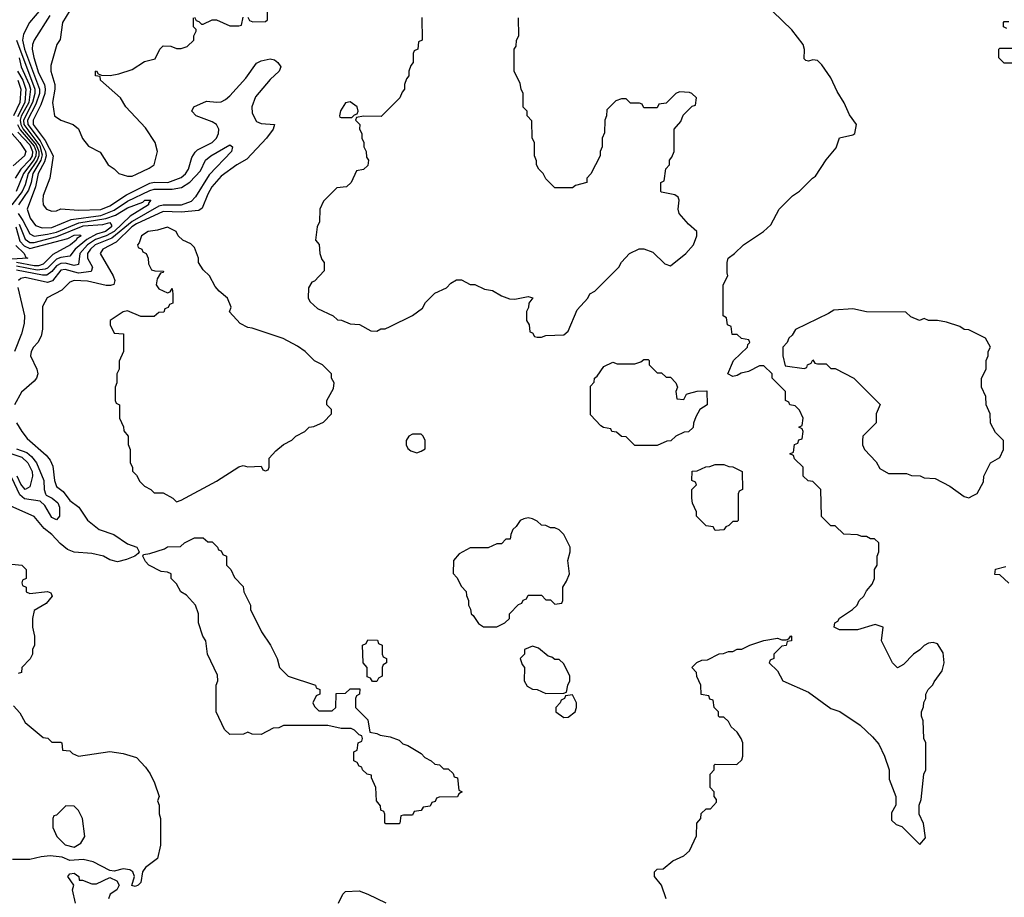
# Model space of a CAD drawing. Header units: inches. Extents: x 2380053 to 2584298, y 380219 to 546618.
# Tile 529 of 656: x 2512425 to 2516850, y 455096 to 459042. Entities that reach past the tile are written whole.
import ezdxf

# ---------------------------------------------------------------- set-up
doc = ezdxf.new("R2010")
doc.units = ezdxf.units.IN
doc.header["$MEASUREMENT"] = 0
doc.layers.add('C5415', color=7, linetype='Continuous')

msp = doc.modelspace()

# ---------------------------------------------------------------- linework, layer by layer
at = {"layer": 'C5415', "color": 2}
for points, elevation in [([(2512520.3, 459090), (2512468.5, 459030), (2512442.5, 458977.5), (2512437.7, 458950), (2512447.3, 458910), (2512514.7, 458730), (2512513.5, 458710), (2512498.1, 458661.9), (2512459.6, 458590), (2512461.3, 458570), (2512517.3, 458497.3), (2512540.3, 458450), (2512543.4, 458430), (2512537, 458403), (2512508.8, 458350), (2512496.3, 458290), (2512458.3, 458190), (2512471.7, 458150), (2512496.5, 458116.5), (2512526.6, 458106.6), (2512570, 458107.9), (2512655.8, 458144.2), (2512790, 458161.9), (2512850, 458185.4), (2512910, 458226), (2513010, 458274), (2513030, 458279.8), (2513110, 458279.8), (2513152.7, 458287.3), (2513189, 458311), (2513238, 458362), (2513260.7, 458410), (2513283.7, 458430), (2513370, 458478.8), (2513381, 458470), (2513377.3, 458450), (2513276.1, 458343.9), (2513215.2, 458244.8), (2513195.4, 458224.6), (2513150, 458208.3), (2513070, 458207.9), (2513050, 458203.4), (2512930, 458135.2), (2512839.9, 458060.1), (2512764.5, 458030), (2512743.2, 458010), (2512730.2, 457990), (2512730.3, 457970), (2512752.7, 457930), (2512746, 457910), (2512690, 457901.9), (2512630, 457919.4), (2512610, 457915.3), (2512572.3, 457867.7), (2512550, 457860.3), (2512450, 457882.7), (2512430, 457878.7), (2512419.3, 457870)], 34), ([(2513450, 459054), (2513458, 459038), (2513472.7, 459032.7), (2513530, 459034), (2513538, 459042), (2513538, 459090)], 42), ([(2512559.9, 459060.1), (2512490.4, 458950), (2512482.6, 458930), (2512480.8, 458910), (2512488.2, 458871.8), (2512510, 458803.1), (2512536.8, 458750), (2512539.8, 458730), (2512538.3, 458710), (2512520.5, 458659.5), (2512486, 458590), (2512486.3, 458570), (2512539.3, 458499.3), (2512575.3, 458430), (2512560.5, 458330), (2512531.1, 458251.1), (2512528.4, 458230), (2512531, 458210), (2512546, 458190), (2512570, 458181), (2512590, 458182.8), (2512610, 458191), (2512690, 458185.5), (2512790, 458188.6), (2512830, 458204.5), (2512905.7, 458254.3), (2513010, 458307.5), (2513030, 458311.2), (2513090.5, 458309.5), (2513150, 458332.9), (2513170.5, 458349.5), (2513183.5, 458370), (2513198.3, 458421.7), (2513213.4, 458446.6), (2513223.7, 458456.3), (2513289.5, 458490), (2513309.6, 458510), (2513318.7, 458530), (2513319.6, 458550), (2513309.2, 458570), (2513290, 458582), (2513218, 458610), (2513198, 458630), (2513208, 458650), (2513265.1, 458674.9), (2513310.5, 458670.5), (2513330, 458672.7), (2513350, 458683.8), (2513370, 458699.3), (2513440.9, 458779.1), (2513490, 458846.8), (2513510, 458857.3), (2513550, 458866), (2513570, 458861), (2513584.7, 458850), (2513598, 458830), (2513591.3, 458810), (2513550, 458773.2), (2513485, 458695), (2513468.9, 458650), (2513470, 458621), (2513490, 458584.9), (2513510, 458575.5), (2513570, 458571.3), (2513564.7, 458550), (2513534.8, 458510), (2513445.3, 458414.7), (2513400.5, 458390), (2513330, 458338), (2513287.9, 458290), (2513270, 458258), (2513244.9, 458195.1), (2513230, 458184.2), (2513150, 458175.9), (2513070, 458179.8), (2512950, 458123.7), (2512928.6, 458110), (2512858.6, 458041.4), (2512799.1, 458010), (2512786.4, 457990), (2512845.3, 457890), (2512852.4, 457870), (2512847.9, 457852.1), (2512833.8, 457846.2), (2512813.8, 457846.2), (2512730, 457867.1), (2512670, 457869.5), (2512650, 457861.2), (2512614, 457826), (2512548.1, 457791.9), (2512528.1, 457751.9), (2512527.7, 457650), (2512521.4, 457618.6), (2512507.3, 457590), (2512487.7, 457570), (2512477.3, 457550), (2512474, 457530), (2512502.8, 457470), (2512506.8, 457450), (2512500.7, 457430), (2512490, 457417.2), (2512433.4, 457366.6), (2512402, 457310)], 38), ([(2512650, 459082.7), (2512618, 459030), (2512606.8, 458953.2), (2512591.3, 458930), (2512564.5, 458835.5), (2512565.5, 458810), (2512582.4, 458750), (2512583.1, 458730), (2512572.4, 458670), (2512581, 458610), (2512610, 458590.7), (2512664.7, 458570), (2512690, 458551), (2512707.9, 458507.9), (2512733.7, 458473.7), (2512786.4, 458446.4), (2512822, 458390), (2512850, 458371.3), (2512870.7, 458350.7), (2512910, 458338.8), (2512930, 458338.8), (2512950, 458346.8), (2513006.3, 458373.7), (2513028.7, 458390), (2513044, 458450), (2513034, 458490), (2512990, 458555.3), (2512902, 458650), (2512878, 458690), (2512788, 458770), (2512786, 458786), (2512766, 458790), (2512766, 458810), (2512770, 458812), (2512778, 458798), (2512792.7, 458792.7), (2512831.3, 458791.3), (2512870, 458798.8), (2512930, 458818), (2512985.6, 458854.4), (2513033.6, 458866.4), (2513055.3, 458910), (2513070, 458924.7), (2513103.6, 458923.6), (2513130, 458912), (2513150, 458912), (2513178, 458922), (2513208, 458950), (2513208, 458970), (2513218, 458990), (2513218, 458998), (2513206, 459010), (2513206, 459050)], 42), ([(2513210, 459054), (2513218, 459038), (2513230, 459034), (2513242, 459022), (2513250, 459022), (2513290, 459042), (2513310, 459042), (2513370, 459014), (2513410, 459014), (2513422, 459018), (2513430, 459054)], 42), ([(2514231.6, 459051.6), (2514234, 458950), (2514218, 458942), (2514214, 458910), (2514198, 458902), (2514194, 458890), (2514194, 458850), (2514183.6, 458836.4), (2514174, 458810), (2514174, 458790), (2514163.6, 458776.4), (2514154, 458750), (2514154, 458730), (2514143.6, 458716.4), (2514134, 458690), (2514050, 458606), (2513970, 458608), (2513938, 458602), (2513934, 458590), (2513954, 458570), (2513952, 458550), (2513962, 458530), (2513962, 458510), (2513972, 458490), (2513972, 458470), (2513982, 458450), (2513983.6, 458423.6), (2513992, 458410), (2513990, 458386), (2513970, 458368), (2513938, 458362), (2513914, 458310), (2513894, 458290), (2513850, 458286), (2513790, 458226), (2513774, 458190), (2513772.7, 458132.7), (2513762, 458110), (2513754, 458050), (2513771.6, 458031.6), (2513774, 457990), (2513783.6, 457963.6), (2513794, 457950), (2513792.7, 457912.7), (2513750, 457866), (2513738, 457862), (2513723.6, 457836.4), (2513722, 457790), (2513730, 457774), (2513763.6, 457743.6), (2513834, 457710), (2513852.7, 457692.7), (2513871.6, 457691.6), (2513910, 457674), (2513951.6, 457671.6), (2514003.6, 457643.6), (2514030, 457642), (2514048.4, 457651.6), (2514067.3, 457652.7), (2514090, 457662), (2514190, 457712), (2514234.6, 457745.4), (2514248.9, 457771.1), (2514290, 457812), (2514343.1, 457836.9), (2514363.1, 457856.9), (2514388.4, 457871.6), (2514410, 457872), (2514450, 457852), (2514470, 457852), (2514514, 457830), (2514550, 457824.7), (2514590, 457801), (2514626.4, 457786.4), (2514650, 457784.7), (2514710, 457798), (2514731, 457791), (2514712.7, 457767.3), (2514711.6, 457748.4), (2514702, 457730), (2514702, 457690), (2514714, 457670), (2514718, 457638), (2514730, 457634), (2514738, 457618), (2514750, 457614), (2514770, 457614), (2514790, 457622), (2514870, 457624.7), (2514890, 457642), (2514930, 457738), (2514978, 457790), (2514988, 457810), (2515010, 457822), (2515118, 457930), (2515128.9, 457951.1), (2515166, 457990), (2515208.4, 458011.6), (2515230, 458012), (2515270, 457996), (2515324.9, 457944.9), (2515350, 457936), (2515419, 457990), (2515453.2, 458030), (2515468, 458070), (2515468, 458090), (2515430, 458122), (2515388.7, 458170), (2515384, 458190), (2515389.2, 458230), (2515384.7, 458244.7), (2515370, 458254), (2515310, 458266), (2515306, 458270), (2515306, 458310), (2515322, 458318), (2515328.4, 458371.6), (2515346, 458390), (2515346, 458410), (2515356.4, 458423.6), (2515366, 458450), (2515366, 458550), (2515396.4, 458583.6), (2515407.3, 458612.7), (2515447.3, 458652.7), (2515462, 458658), (2515466, 458690), (2515446, 458710), (2515434.6, 458714.6), (2515390, 458718), (2515374, 458710), (2515330, 458666), (2515298, 458662), (2515290, 458646), (2515230, 458646), (2515222, 458662), (2515210, 458666), (2515170, 458666), (2515150, 458686), (2515130, 458686), (2515103.6, 458676.4), (2515063.6, 458636.4), (2515062, 458610), (2515054, 458590), (2515052.7, 458532.7), (2515042, 458510), (2515042, 458470), (2515034, 458450), (2515034, 458430), (2514991.6, 458348.4), (2514974, 458330), (2514974, 458310), (2514923.6, 458296.4), (2514910, 458286), (2514830, 458286), (2514790, 458326), (2514778, 458350), (2514758, 458370), (2514748, 458390), (2514747.3, 458407.3), (2514738, 458430), (2514738, 458490), (2514728, 458510), (2514727.3, 458587.3), (2514706, 458610), (2514706, 458630), (2514688.4, 458648.4), (2514688, 458710), (2514678, 458730), (2514674.6, 458754.6), (2514648, 458810), (2514648, 458910), (2514656.4, 458923.6), (2514658, 458950), (2514668, 458970), (2514666, 459050)], 42), ([(2515330, 455088.7), (2515308.7, 455150), (2515278, 455190), (2515278, 455210), (2515290, 455222), (2515316.4, 455223.6), (2515360.2, 455259.8), (2515410, 455282), (2515434.6, 455305.4), (2515467.3, 455372.7), (2515468, 455430), (2515486, 455450), (2515487.3, 455472.7), (2515510, 455494), (2515530, 455494), (2515556.4, 455523.6), (2515556.4, 455536.4), (2515546, 455550), (2515546, 455570), (2515528, 455590), (2515528, 455650), (2515546, 455670), (2515546, 455690), (2515550, 455694), (2515647.3, 455692.7), (2515670, 455714), (2515675.3, 455730), (2515675.3, 455790), (2515668, 455810), (2515650, 455838), (2515623.1, 455863.1), (2515610, 455886), (2515590, 455906), (2515570, 455906), (2515566, 455910), (2515566, 455930), (2515546, 455950), (2515542, 455982), (2515527.3, 455987.3), (2515522, 456002), (2515487.3, 456007.3), (2515486, 456050), (2515468.4, 456088.4), (2515467.3, 456107.3), (2515446, 456130), (2515468.4, 456151.6), (2515490, 456162), (2515516.4, 456163.6), (2515568.9, 456191.1), (2515588.4, 456191.6), (2515610, 456202), (2515630, 456202), (2515648.9, 456211.1), (2515670, 456212), (2515706, 456230), (2515770, 456251.3), (2515830, 456262), (2515850, 456254), (2515870, 456254), (2515882, 456258), (2515890, 456272), (2515894, 456270), (2515894, 456250), (2515874, 456246), (2515870, 456228), (2515850, 456226), (2515814, 456190), (2515814, 456170), (2515798, 456162), (2515794, 456150), (2515830, 456114), (2515854, 456070), (2515970, 456018), (2516070, 455944.7), (2516110.9, 455930.9), (2516202, 455870), (2516258, 455818), (2516285.4, 455785.4), (2516311.1, 455731.1), (2516332, 455670), (2516332.7, 455627.3), (2516362, 455550), (2516362, 455510), (2516343.6, 455476.4), (2516343.6, 455443.6), (2516363.6, 455423.6), (2516390, 455414), (2516470, 455334), (2516496.4, 455363.6), (2516487.3, 455427.3), (2516468, 455470), (2516468, 455510), (2516476.4, 455536.4), (2516488, 455650), (2516498, 455670), (2516498, 455790), (2516488, 455810), (2516486, 455890), (2516478, 455910), (2516478, 455930), (2516487.3, 455952.7), (2516488.4, 455971.6), (2516498, 455990), (2516498, 456010), (2516508, 456030), (2516528.9, 456051.1), (2516534.6, 456065.4), (2516570, 456114), (2516579, 456150), (2516575.5, 456195.5), (2516550, 456235.3), (2516530, 456242), (2516510, 456239), (2516490, 456228.7), (2516470, 456208.7), (2516442, 456190), (2516396.9, 456143.1), (2516370, 456128), (2516348, 456150), (2516298, 456250), (2516306, 456310), (2516270, 456322), (2516190, 456298), (2516110, 456298), (2516086, 456310), (2516088, 456330), (2516102, 456338), (2516110, 456351.3), (2516168, 456390), (2516188, 456410), (2516198, 456430), (2516218, 456450), (2516230, 456474), (2516256.4, 456503.6), (2516266, 456530), (2516266, 456570), (2516278, 456590), (2516278, 456630), (2516286, 456650), (2516286, 456690), (2516267.3, 456707.3), (2516248.4, 456708.4), (2516230, 456718), (2516210, 456718), (2516190, 456726), (2516128.4, 456728.4), (2516090, 456766), (2516070, 456766), (2516028.4, 456808.4), (2516026, 456930), (2515990, 456966), (2515968.4, 456968.4), (2515946, 456990), (2515946, 457030), (2515907.3, 457067.3), (2515902, 457082), (2515886, 457090), (2515902, 457098), (2515907.3, 457132.7), (2515922, 457138), (2515927.3, 457152.7), (2515942, 457158), (2515946, 457190), (2515942, 457202), (2515926, 457210), (2515942, 457218), (2515946, 457250), (2515930, 457286), (2515910, 457306), (2515886, 457310), (2515882, 457322), (2515866, 457330), (2515866, 457370), (2515806, 457430), (2515806, 457450), (2515770, 457486), (2515750, 457486), (2515699.8, 457460.2), (2515667.5, 457452.5), (2515650, 457442), (2515630, 457438), (2515608, 457450), (2515633.2, 457510), (2515695.3, 457570), (2515698, 457582), (2515706, 457590), (2515702, 457602), (2515668.4, 457608.4), (2515650, 457626), (2515627.3, 457627.3), (2515622, 457662), (2515606, 457670), (2515602, 457702), (2515586, 457710), (2515586, 457850), (2515608, 457890), (2515604, 457904), (2515604, 457950), (2515609, 457970), (2515638, 457990), (2515678, 458030), (2515768, 458090), (2515800.4, 458119.6), (2515838, 458190), (2515898, 458250), (2515929.1, 458270.9), (2515988, 458330), (2516002, 458338), (2516050, 458412), (2516094, 458466), (2516108.9, 458511.1), (2516170, 458524.7), (2516178, 458530), (2516185.2, 458570), (2516154, 458614), (2516130, 458668.7), (2516098.9, 458718.9), (2516070, 458781.2), (2516030, 458839), (2516010, 458858), (2515990, 458861.2), (2515970, 458855.3), (2515958, 458858), (2515950, 458866), (2515952.3, 458907.7), (2515945.6, 458930), (2515895.8, 458995.8), (2515810, 459079)], 38), ([(2516862, 459002), (2516846, 459010), (2516846, 459030), (2516850, 459034), (2516870, 459034)], 34), ([(2512411.3, 458950), (2512493.3, 458730), (2512493.1, 458710), (2512482.9, 458670), (2512442, 458590), (2512444.3, 458570), (2512515, 458475), (2512525.6, 458434.4), (2512520.3, 458410), (2512483.6, 458350), (2512476.6, 458310), (2512464.3, 458275.7), (2512420.2, 458210)], 30), ([(2516890, 458846), (2516850, 458846), (2516826, 458870), (2516826, 458910), (2516830, 458914), (2516890, 458914)], 34), ([(2512422.1, 458870), (2512432.1, 458830), (2512468.1, 458750), (2512473.1, 458730), (2512465.6, 458670), (2512431.9, 458608.1), (2512426.8, 458590), (2512429.7, 458570), (2512441.2, 458550), (2512499.3, 458479.3), (2512511.4, 458450), (2512511.8, 458430), (2512503.8, 458410), (2512462.6, 458350), (2512450, 458299.6), (2512436.1, 458270), (2512389.6, 458210)], 26), ([(2512414.8, 458810), (2512439.6, 458770), (2512453.1, 458730), (2512447.5, 458670), (2512414.8, 458605.2)], 22), ([(2512416.8, 458770), (2512430.7, 458730), (2512426.1, 458670), (2512396.8, 458610)], 18), ([(2512415.2, 458570), (2512427.5, 458547.5), (2512490, 458473.8), (2512498.4, 458450), (2512497.8, 458430), (2512490, 458413.6), (2512441.5, 458350), (2512408.6, 458270)], 22), ([(2512380.2, 458540.2), (2512426, 458490), (2512452.8, 458450), (2512447.3, 458430), (2512395.3, 458384.7)], 14), ([(2512416.8, 458536.8), (2512470, 458478.8), (2512483.1, 458450), (2512480.6, 458430), (2512470, 458412.4), (2512430.8, 458370), (2512404.6, 458330)], 18), ([(2512418.2, 458170), (2512439.4, 458139.4), (2512470, 458079.6), (2512490, 458069.4), (2512550, 458077.4), (2512590, 458087), (2512691.1, 458128.9), (2512811.9, 458148.1), (2512856.2, 458163.8), (2512910, 458195.4), (2512977.8, 458222.2), (2512987, 458230), (2513014.8, 458230), (2513003.4, 458216.6), (2513003.8, 458210), (2512921.9, 458158.1), (2512849.3, 458090), (2512814, 458070), (2512766.3, 458053.7), (2512730.2, 458030), (2512695.5, 457990), (2512690, 457940.9), (2512670, 457936.4), (2512630, 457947.3), (2512610, 457946.4), (2512590, 457934.6), (2512570, 457909.8), (2512546.9, 457893.1), (2512527.3, 457892.7), (2512410, 457915.5)], 30), ([(2512422.4, 458122.4), (2512450, 458054.7), (2512470, 458040.5), (2512490, 458040.1), (2512592.6, 458067.4), (2512710, 458115.1), (2512798.3, 458121.7), (2512830.2, 458130.2), (2512837.8, 458117.8), (2512837.3, 458110), (2512810.2, 458090), (2512770, 458077.5), (2512726.5, 458053.5), (2512675, 458010), (2512650, 457979.1), (2512610, 457972.9), (2512590, 457964.9), (2512550, 457925), (2512539.9, 457920.1), (2512503.8, 457916.2), (2512410, 457934.5)], 26), ([(2512407.3, 458110), (2512426.3, 458046.3), (2512445, 458025), (2512470, 458012.8), (2512641.4, 458058.6), (2512670, 458073.2), (2512695.3, 458075.3), (2512700.7, 458070), (2512681.8, 458058.2), (2512678.7, 458050), (2512653.4, 458030), (2512573.3, 457986.7), (2512530, 457942.3), (2512510, 457935.8), (2512490, 457935.7), (2512410, 457949.9)], 22), ([(2512407.2, 458027.2), (2512445.7, 457990), (2512452.7, 457972.7), (2512462, 457970), (2512390, 457965.6)], 18), ([(2512417.3, 457837.3), (2512446.4, 457710), (2512444.7, 457675.3), (2512432.7, 457630), (2512401.3, 457550)], 34), ([(2512410.4, 457230), (2512434, 457190), (2512459.4, 457159.4), (2512543.9, 457083.9), (2512561.6, 457061.6), (2512574, 457034), (2512581.1, 456970), (2512590, 456943.8), (2512620.7, 456920.7), (2512650, 456880.5), (2512691, 456850), (2512730, 456792), (2512782, 456750), (2512847.9, 456727.9), (2512910, 456686), (2512952, 456670), (2512962, 456650), (2512958, 456642), (2512942, 456630), (2512905.2, 456614.8), (2512865.2, 456605.2), (2512830, 456614), (2512802, 456630), (2512750, 456642), (2512670, 456647.3), (2512640.6, 456660.6), (2512606.9, 456686.9), (2512570, 456726.6), (2512534.7, 456754.7), (2512490, 456809), (2512384.7, 456855.3)], 38), ([(2512410, 457112.2), (2512456.6, 457096.6), (2512478.6, 457078.6), (2512501.3, 457050), (2512534, 456970), (2512534.4, 456930), (2512540.5, 456910), (2512543.7, 456903.7), (2512570.7, 456890), (2512595.8, 456870), (2512603.8, 456850), (2512604, 456810), (2512590, 456793.2), (2512570, 456803.7), (2512537.4, 456857.4), (2512516.6, 456876.6), (2512447, 456887), (2512426.3, 456906.3), (2512390, 456981.7)], 34), ([(2512389.6, 457089.6), (2512434.7, 457074.7), (2512461.5, 457050), (2512480.6, 457010), (2512482.7, 456990), (2512470, 456941.2), (2512450, 456929.7), (2512430, 456954), (2512413.3, 456990)], 30), ([(2512390, 456594), (2512434, 456590), (2512454, 456570), (2512454, 456530), (2512438, 456522), (2512434, 456510), (2512438, 456498), (2512454, 456490), (2512454, 456470), (2512470, 456462), (2512550, 456471), (2512564.7, 456464.7), (2512571, 456450), (2512543.5, 456416.5), (2512490, 456386), (2512482, 456350), (2512482, 456310), (2512492, 456270), (2512492, 456230), (2512482, 456210), (2512482, 456190), (2512471.6, 456168.4), (2512434, 456130), (2512432.7, 456107.3), (2512418, 456102)], 38), ([(2516870, 456509), (2516830, 456546), (2516807.3, 456547.3), (2516810, 456572), (2516856.4, 456583.6)], 34), ([(2512396.9, 455956.9), (2512425.4, 455925.4), (2512450, 455882), (2512530, 455814), (2512551.6, 455811.6), (2512570, 455794), (2512610, 455794), (2512614, 455790), (2512618, 455758), (2512650, 455754), (2512662, 455742), (2512690, 455731.3), (2512830, 455751), (2512890, 455742.8), (2512950, 455724.7), (2512990, 455682), (2513010.9, 455650.9), (2513030.7, 455610.7), (2513051.3, 455550), (2513044.7, 455530), (2513051.3, 455510), (2513051.6, 455471.6), (2513058, 455450), (2513058, 455330), (2513044.7, 455270), (2512990.4, 455229.6), (2512977.3, 455210), (2512970, 455162), (2512958, 455150), (2512944.7, 455144.7), (2512928.9, 455148.9), (2512941.2, 455190), (2512934, 455210), (2512920.2, 455220.2), (2512890, 455223.7), (2512850, 455214), (2512830, 455217.2), (2512755.8, 455255.8), (2512710, 455266), (2512650, 455262), (2512616, 455276), (2512562, 455282), (2512521.7, 455278.3), (2512470, 455266.6), (2512393.2, 455266.8)], 38), ([(2512675.3, 455070), (2512662, 455130), (2512668.7, 455150), (2512642, 455190), (2512650, 455202), (2512670, 455204.7), (2512691.3, 455190), (2512692.7, 455172.7), (2512707.3, 455172.7), (2512750, 455156), (2512770, 455156), (2512830, 455184.7), (2512862, 455170), (2512872, 455150), (2512862, 455130), (2512832, 455110), (2512824.7, 455090)], 38), ([(2513858, 455070), (2513878, 455110), (2513890, 455122), (2513950, 455124.7), (2513990, 455111), (2514070.6, 455070.6)], 38)]:
    msp.add_lwpolyline(points, dxfattribs=dict(at, elevation=elevation))
for points, elevation in [([(2513910, 458673.2), (2513890, 458668), (2513867.1, 458632.9), (2513862, 458610), (2513863.6, 458603.6), (2513870, 458602), (2513910, 458602), (2513918, 458602), (2513930, 458614), (2513942, 458618), (2513946, 458630), (2513942, 458650)], 42), ([(2513090, 458108.7), (2513044.5, 458095.5), (2513002, 458090), (2512972, 458070), (2512962, 458038), (2512954, 458030), (2512958, 458018), (2512974, 458010), (2512978, 457998), (2512994, 457990), (2513002, 457970), (2513003.6, 457943.6), (2513018, 457918), (2513032.7, 457912.7), (2513071.3, 457911.3), (2513070, 457906), (2513058, 457902), (2513043.6, 457876.4), (2513038, 457850), (2513050, 457832), (2513090, 457814), (2513102, 457818), (2513110, 457834), (2513114, 457810), (2513112.7, 457767.3), (2513098, 457762), (2513092.7, 457747.3), (2513078, 457742), (2513072.7, 457727.3), (2513050, 457726), (2513030, 457708), (2512970, 457708), (2512910, 457733.2), (2512890, 457729.2), (2512831.3, 457690), (2512831.3, 457670), (2512850, 457632), (2512892, 457630), (2512892, 457550), (2512872.7, 457507.3), (2512872, 457470), (2512862, 457450), (2512862, 457410), (2512854, 457390), (2512854, 457330), (2512858, 457318), (2512874, 457310), (2512874, 457250), (2512891.6, 457211.6), (2512892.7, 457192.7), (2512912, 457170), (2512912.7, 457132.7), (2512922, 457110), (2512922, 457050), (2512932, 457030), (2512932.7, 457012.7), (2512950, 456994), (2512965.4, 456965.4), (2512985.4, 456945.4), (2513014, 456930), (2513030, 456914), (2513070, 456914), (2513114, 456890), (2513130, 456874), (2513150, 456882), (2513310, 456966.8), (2513410, 457031.3), (2513430, 457038), (2513450, 457032), (2513510, 457034), (2513518, 457018), (2513530, 457014), (2513542, 457018), (2513546, 457030), (2513546, 457070), (2513576.4, 457103.6), (2513610, 457132), (2513648.4, 457151.6), (2513666, 457170), (2513706, 457190), (2513726, 457210), (2513747.3, 457212.7), (2513790, 457232), (2513826, 457270), (2513826, 457290), (2513806, 457310), (2513806, 457330), (2513835.5, 457384.5), (2513838, 457410), (2513826, 457430), (2513826, 457450), (2513786, 457490), (2513750, 457508), (2513708, 457550), (2513673.6, 457573.6), (2513608.9, 457608.9), (2513470, 457655.3), (2513450, 457658), (2513416.4, 457676.4), (2513368.4, 457728.4), (2513375.3, 457750), (2513359, 457790), (2513321.2, 457821.2), (2513303.1, 457843.1), (2513278, 457890), (2513250, 457918), (2513228, 457950), (2513228.7, 457970), (2513210, 458018), (2513193.6, 458033.6), (2513158, 458050), (2513138, 458070), (2513128, 458090)], 42), ([(2516170, 457742), (2516083.6, 457736.4), (2516059.6, 457720.4), (2515911.6, 457648.4), (2515896.9, 457623.1), (2515882, 457610), (2515874, 457590), (2515854, 457570), (2515854, 457530), (2515865.4, 457485.4), (2515950, 457474), (2515962, 457478), (2515966, 457490), (2515982, 457498), (2515990, 457512), (2515998, 457498), (2516010, 457494), (2516050, 457494), (2516070, 457474), (2516090, 457474), (2516174, 457430), (2516291.6, 457311.6), (2516274, 457270), (2516274, 457230), (2516214, 457170), (2516212, 457150), (2516212, 457130), (2516221, 457110), (2516274, 457054), (2516290, 457024.7), (2516330, 457002), (2516410, 457002), (2516432.7, 456992.7), (2516471.6, 456991.6), (2516490, 456982), (2516539.6, 456979.6), (2516605.4, 456945.4), (2516670, 456898), (2516690, 456892), (2516710, 456902), (2516728.4, 456911.6), (2516756.4, 456963.6), (2516758, 456990), (2516788, 457050), (2516830, 457074), (2516846, 457110), (2516846, 457150), (2516810, 457186), (2516788.4, 457228.4), (2516786, 457270), (2516768, 457310), (2516767.3, 457347.3), (2516748, 457390), (2516748, 457430), (2516768, 457470), (2516768, 457510), (2516778, 457530), (2516778, 457550), (2516788, 457570), (2516766, 457610), (2516690, 457648), (2516670, 457648.7), (2516650, 457662), (2516590, 457682), (2516550, 457689), (2516509.1, 457689.1), (2516490, 457698), (2516468.9, 457688.9), (2516430, 457706), (2516407.3, 457727.3), (2516230, 457728.7)], 38), ([(2515290, 457454), (2515310, 457454), (2515330, 457434), (2515350, 457434), (2515374, 457410), (2515382, 457390), (2515374, 457370), (2515378, 457338), (2515410, 457334), (2515422, 457358), (2515430, 457362), (2515470, 457372), (2515512.7, 457372.7), (2515514, 457310), (2515482, 457290), (2515463.6, 457256.4), (2515452.7, 457227.3), (2515451.1, 457208.9), (2515430, 457188.7), (2515412, 457188), (2515374, 457170), (2515351.3, 457148.7), (2515332.7, 457147.3), (2515290, 457128), (2515190, 457128), (2515150, 457166), (2515130, 457168), (2515107.3, 457187.3), (2515086, 457190), (2515082, 457202), (2515048.4, 457208.4), (2515036.4, 457216.4), (2514990, 457266), (2514990, 457394), (2515007.3, 457412.7), (2515008, 457430), (2515020.4, 457439.6), (2515050, 457482), (2515090, 457502), (2515110, 457494), (2515190, 457494), (2515216.4, 457503.6), (2515230, 457514), (2515250, 457514), (2515254, 457510), (2515254, 457490)], 38), ([(2514230, 457178), (2514190, 457178), (2514174, 457170), (2514162, 457150), (2514162, 457130), (2514170, 457114), (2514183.6, 457103.6), (2514210, 457094), (2514230, 457102), (2514247.3, 457112.7), (2514248, 457150), (2514238, 457170)], 42), ([(2515550, 456746), (2515542, 456762), (2515510, 456766), (2515466, 456810), (2515466, 456830), (2515448.4, 456868.4), (2515446, 456890), (2515446, 456930), (2515466, 456950), (2515462, 456962), (2515446, 456970), (2515447.3, 457012.7), (2515470, 457014), (2515508.4, 457031.6), (2515527.3, 457032.7), (2515550, 457042), (2515590, 457042), (2515612.7, 457032.7), (2515630, 457032), (2515672, 457010), (2515674, 456930), (2515658, 456922), (2515654, 456910), (2515654, 456790), (2515650, 456786), (2515630, 456786), (2515612.7, 456767.3), (2515598, 456762), (2515590, 456748)], 38), ([(2514710, 456802), (2514690, 456798), (2514674, 456790), (2514656.9, 456763.1), (2514642, 456750), (2514632.7, 456727.3), (2514630, 456706), (2514610, 456706), (2514590, 456686), (2514570, 456686), (2514530, 456668), (2514450, 456668), (2514399.6, 456640.4), (2514374, 456610), (2514372.7, 456552.7), (2514390, 456534), (2514410, 456494), (2514431.6, 456471.6), (2514432.7, 456452.7), (2514442, 456430), (2514442, 456410), (2514451.6, 456391.6), (2514454, 456370), (2514463.6, 456363.6), (2514487.1, 456327.1), (2514510, 456312), (2514570, 456312), (2514590, 456322), (2514606, 456330), (2514626, 456350), (2514626, 456370), (2514667.3, 456412.7), (2514682, 456418), (2514687.3, 456432.7), (2514702, 456438), (2514710, 456454), (2514770, 456454), (2514790, 456434), (2514810, 456434), (2514830, 456414), (2514862, 456418), (2514866, 456430), (2514866, 456490), (2514883.1, 456516.9), (2514895.3, 456550), (2514889.2, 456610), (2514899, 456650), (2514899, 456670), (2514870, 456728), (2514850, 456748), (2514830, 456758), (2514810, 456758), (2514790, 456768), (2514770, 456768.7), (2514750, 456788), (2514730, 456798)], 42), ([(2513270, 456694), (2513290, 456694), (2513314, 456670), (2513318, 456658), (2513330, 456654), (2513338, 456638), (2513354, 456630), (2513354, 456590), (2513374, 456570), (2513390, 456534), (2513430, 456494), (2513432, 456470), (2513462, 456410), (2513462, 456390), (2513511.3, 456290), (2513552, 456230), (2513571.3, 456191.3), (2513582, 456170), (2513592, 456130), (2513631.1, 456091.1), (2513754, 456050), (2513758, 456038), (2513774, 456030), (2513774, 456010), (2513758, 456002), (2513742, 455970), (2513750, 455954), (2513770, 455934), (2513830, 455934), (2513846, 455950), (2513847.3, 456012.7), (2513890, 456014), (2513910, 456034), (2513954, 456034), (2513952, 456010), (2513938, 456002), (2513934, 455990), (2513934, 455950), (2513990, 455894), (2513998, 455838), (2514030, 455832), (2514044.7, 455824.7), (2514090, 455818), (2514130, 455802), (2514146.4, 455786.4), (2514170, 455778), (2514230, 455742), (2514245.4, 455725.4), (2514274, 455710), (2514290, 455694), (2514311.6, 455691.6), (2514330, 455674), (2514350, 455674), (2514372.7, 455652.7), (2514378, 455638), (2514392.7, 455632.7), (2514398, 455578), (2514414, 455570), (2514398, 455562), (2514392.7, 455547.3), (2514310, 455546), (2514298, 455542), (2514292.7, 455527.3), (2514278, 455522), (2514270, 455506), (2514238, 455502), (2514230, 455486), (2514198, 455482), (2514190, 455466), (2514150, 455466), (2514138, 455462), (2514134, 455430), (2514130, 455426), (2514070, 455426), (2514066, 455430), (2514066, 455470), (2514062, 455482), (2514048.4, 455488.4), (2514047.3, 455507.3), (2514028, 455530), (2514026, 455590), (2514006, 455634), (2514006, 455646), (2513986, 455650), (2513966, 455670), (2513962, 455682), (2513950, 455686), (2513942, 455702), (2513926, 455710), (2513926, 455750), (2513942, 455758), (2513946, 455790), (2513962, 455798), (2513966, 455810), (2513962, 455822), (2513950, 455826), (2513930, 455848), (2513914.6, 455854.6), (2513870, 455855.3), (2513810, 455868), (2513610, 455868), (2513590, 455858), (2513563.6, 455856.4), (2513510, 455828), (2513470, 455829), (2513450, 455838), (2513430.7, 455829.3), (2513370, 455828.7), (2513346, 455850), (2513308, 455930), (2513308.7, 456050), (2513315.3, 456070), (2513314.6, 456094.6), (2513268.9, 456188.9), (2513262, 456250), (2513248.7, 456270), (2513228.7, 456330), (2513228.7, 456370), (2513215.3, 456410), (2513174.6, 456454.6), (2513148.9, 456468.9), (2513130, 456506), (2513106, 456530), (2513106, 456550), (2513090, 456558), (2513060.4, 456560.4), (2513006, 456590), (2512990, 456606), (2512978, 456630), (2512982, 456638), (2513010, 456642), (2513076.4, 456663.6), (2513090, 456672), (2513147.3, 456672.7), (2513166, 456690), (2513210, 456712), (2513250, 456712)], 38), ([(2514010, 456066), (2514002, 456082), (2513987.3, 456087.3), (2513986, 456130), (2513968, 456150), (2513966, 456230), (2513982, 456238), (2513990, 456254), (2514032.7, 456252.7), (2514038, 456238), (2514054, 456230), (2514054, 456190), (2514058, 456178), (2514074, 456170), (2514074, 456150), (2514058, 456142), (2514054, 456130), (2514054, 456090), (2514038, 456082), (2514030, 456066)], 38), ([(2514730, 456226), (2514694, 456210), (2514694, 456190), (2514674, 456170), (2514683.6, 456143.6), (2514694, 456130), (2514692, 456070), (2514705.4, 456045.4), (2514730, 456032), (2514751.1, 456031.1), (2514790, 456012), (2514870, 456014), (2514882, 456018), (2514888, 456050), (2514898, 456070), (2514898, 456090), (2514870, 456146), (2514850, 456166), (2514830, 456166), (2514816.4, 456176.4), (2514800.4, 456180.4), (2514756.4, 456216.4)], 42), ([(2514910, 456006), (2514878, 456002), (2514874, 455990), (2514858, 455982), (2514854, 455970), (2514834, 455950), (2514834, 455930), (2514870, 455904.7), (2514890, 455906), (2514922, 455930), (2514928, 455950), (2514928, 455970)], 42), ([(2512632.7, 455507.3), (2512590, 455466), (2512578, 455462), (2512574, 455450), (2512574, 455410), (2512592, 455370), (2512630, 455332), (2512670, 455322), (2512700.4, 455339.6), (2512718, 455370), (2512708, 455450), (2512690, 455486), (2512670, 455506)], 38)]:
    msp.add_lwpolyline(points, close=True, dxfattribs=dict(at, elevation=elevation))

doc.saveas('drawing.dxf')
